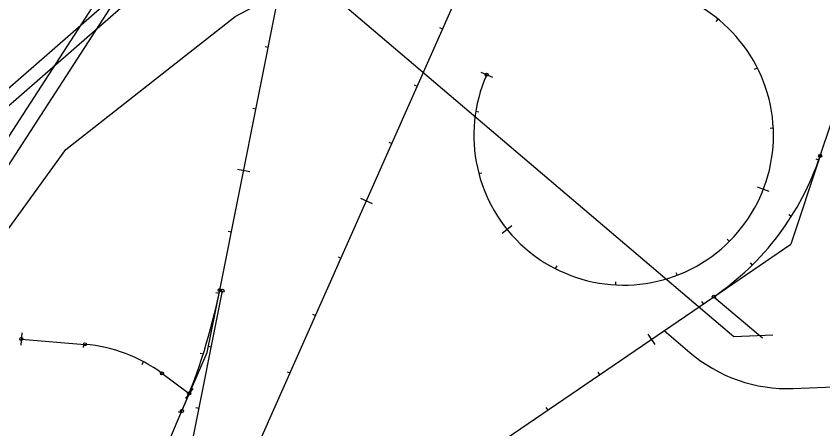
# Model space of a CAD drawing. Extents: x 647787 to 668496, y 640478 to 654412.
# Drawn here: x 661390 to 662675, y 641680 to 642338 of the extents above; entities that cross this region are included whole.
import ezdxf

# ---------------------------------------------------------------- set-up
doc = ezdxf.new("R2010")
doc.units = 0
for name, color, linetype in [('R_Border Prem', 7, 'Continuous'), ('R_No Plot_2019_05_03', 7, 'Continuous'), ('TEMP_SIGNAL POLES', 7, 'Continuous'), ('TEMP_SIGNAL_HEAD_STAGE 3 SHILO', 7, 'Continuous'), ('TEMP_SIGNAL_HEAD_STAGE 4 SHILO', 7, 'Continuous'), ('TEMP_SIGNAL_POLES_STAGE 2', 7, 'Continuous')]:
    doc.layers.add(name, color=color, linetype=linetype)

msp = doc.modelspace()

# ---------------------------------------------------------------- linework, layer by layer
at = {"layer": 'R_Border Prem'}
for p, q in [((661727, 641545.1), (662902.1, 644199.9)), ((661713.9, 641900.9), (661827.8, 642472.4)), ((662670.8, 642114.9), (662771.1, 642415.4)), ((662670.8, 642114.9), (662623.8, 641974.1)), ((662501.2, 641890.4), (662623.8, 641974.1)), ((661694.1, 641801.5), (661713.9, 641900.9)), ((661658.2, 641598.7), (661718.3, 641900)), ((662115.6, 641627.1), (662501.2, 641890.4)), ((662422.4, 641836.6), (662463, 641801.6)), ((661397.7, 641823), (661499.3, 641814.5)), ((661653.8, 641708.4), (661694.1, 641801.5)), ((661621.9, 641768.3), (661665.3, 641736.1)), ((662627.7, 641744.1), (662742.8, 641748.5)), ((661483.4, 641314.5), (661653.8, 641708.4))]:
    msp.add_line(p, q, dxfattribs=at)
for points in [[(662505.1, 642328.9), (662508.3, 642332.8)], [(662505.1, 642328.9), (662508.3, 642332.8)], [(662064.4, 642319.6), (662069, 642317.6)], [(661786.2, 642289.2), (661791.1, 642288.2)], [(662130.2, 642248.3), (662148.4, 642240.2)], [(662130.2, 642248.3), (662148.4, 642240.2)], [(662566.1, 642253.3), (662570.6, 642255.5)], [(662566.1, 642253.3), (662570.6, 642255.5)], [(662023.9, 642228.1), (662028.5, 642226.1)], [(661766.6, 642191.1), (661771.5, 642190.1)], [(662126.8, 642184.7), (662121.9, 642185.5)], [(662126.8, 642184.7), (662121.9, 642185.5)], [(662591, 642159.3), (662596, 642159.6)], [(662591, 642159.3), (662596, 642159.6)], [(661983.4, 642136.7), (661988, 642134.7)], [(662663.9, 642110.1), (662668.6, 642108.5)], [(662663.9, 642110.1), (662668.6, 642108.5)], [(661742.2, 642094), (661761.8, 642090.1)], [(662131.7, 642087.6), (662126.9, 642086.4)], [(662131.7, 642087.6), (662126.9, 642086.4)], [(662589.6, 642058), (662571, 642065.2)], [(662589.6, 642058), (662571, 642065.2)], [(661938.4, 642047.3), (661956.7, 642039.2)], [(662620.9, 642021.3), (662625.1, 642018.6)], [(662620.9, 642021.3), (662625.1, 642018.6)], [(662163.9, 641991.5), (662179.5, 642004.1)], [(662163.9, 641991.5), (662179.5, 642004.1)], [(661727.5, 641995), (661732.4, 641994)], [(662522.5, 641982), (662526, 641978.4)], [(662522.5, 641982), (662526, 641978.4)], [(661902.5, 641953.8), (661907, 641951.8)], [(662251, 641939.6), (662248.7, 641935.2)], [(662251, 641939.6), (662248.7, 641935.2)], [(662559, 641944.5), (662562.5, 641940.9)], [(662559, 641944.5), (662562.5, 641940.9)], [(662440.9, 641929.2), (662442.6, 641924.6)], [(662440.9, 641929.2), (662442.6, 641924.6)], [(662344.8, 641914.2), (662344.6, 641909.3)], [(662344.8, 641914.2), (662344.6, 641909.3)], [(661708, 641896.9), (661712.9, 641895.9)], [(662501.2, 641890.4), (662578.9, 641824.8)], [(662481.5, 641883), (662484.3, 641878.9)], [(662481.5, 641883), (662484.3, 641878.9)], [(661862, 641862.4), (661866.6, 641860.4)], [(661398.6, 641832.9), (661396.9, 641813)], [(662396.1, 641830.7), (662407.4, 641814.2)], [(662396.1, 641830.7), (662407.4, 641814.2)], [(661497, 641809.7), (661497.4, 641814.7)], [(661695.6, 641811.8), (661700.5, 641810.8)], [(661683, 641800.7), (661687.7, 641799.2)], [(661590.3, 641782.5), (661592.7, 641786.9)], [(661821.5, 641770.9), (661826.1, 641768.9)], [(662316.3, 641770.2), (662319.2, 641766.1)], [(662316.3, 641770.2), (662319.2, 641766.1)], [(661671.2, 641744.1), (661659.3, 641728.1)], [(661671.2, 641744.1), (661659.3, 641728.1)], [(661676.1, 641713.7), (661681, 641712.7)], [(662233.8, 641713.8), (662236.6, 641709.7)], [(662233.8, 641713.8), (662236.6, 641709.7)], [(661648, 641707.6), (661652.6, 641705.6)]]:
    msp.add_lwpolyline(points, dxfattribs=at)
for centre in [(662139.3, 642244.3), (662670.8, 642114.9), (661713.9, 641900.9), (661718.3, 641900), (662501.2, 641890.4), (661397.7, 641823), (661499.3, 641814.5), (661621.9, 641768.3), (661665.3, 641736.1), (661653.8, 641708.4)]:
    msp.add_circle(centre, 2.5, dxfattribs=at)
for centre, radius, start, end in [((662357.6, 642147.6), 238.7, 156.1234, 86.5452), ((662252.7, 642254.4), 440.7, 304.3265, 341.5452), ((660777.4, 642087.6), 954.9, 336.6062, 348.7277), ((661479.6, 641576.6), 238.7, 53.4026, 85.2602), ((662618.6, 641982.7), 238.7, 229.3265, 272.185)]:
    msp.add_arc(centre, radius, start, end, dxfattribs=at)
at = {"layer": 'R_No Plot_2019_05_03'}
msp.add_lwpolyline([(661833, 642917.6), (661701.1, 642601.2), (661144.9, 641741.3)], dxfattribs=at)
at = {"layer": 'TEMP_SIGNAL POLES'}
msp.add_line((662533.2, 641826.9), (662595.3, 641829.7), dxfattribs=at)
for points in [[(661804.8, 642919.3), (661672.9, 642602.9), (661116.7, 641743)], [(661469, 642125.2), (661738.6, 642336.9), (662643.8, 642815.8)], [(661902.8, 642762.5), (661688.9, 642494.6), (660917.3, 641821.2)], [(661457, 642663), (661753.5, 642490.8), (662533.2, 641826.9)], [(661059.4, 641766.7), (661275.6, 641858.3), (661469, 642125.2)]]:
    msp.add_lwpolyline(points, dxfattribs=at)
at = {"layer": 'TEMP_SIGNAL_HEAD_STAGE 3 SHILO'}
msp.add_line((662533.2, 641826.9), (662595.3, 641829.7), dxfattribs=at)
for points in [[(661804.8, 642919.3), (661672.9, 642602.9), (661116.7, 641743)], [(661902.8, 642762.5), (661688.9, 642494.6), (660917.3, 641821.2)], [(661457, 642663), (661753.5, 642490.8), (662533.2, 641826.9)]]:
    msp.add_lwpolyline(points, dxfattribs=at)
at = {"layer": 'TEMP_SIGNAL_HEAD_STAGE 4 SHILO'}
msp.add_line((662533.2, 641826.9), (662595.3, 641829.7), dxfattribs=at)
for points in [[(661804.8, 642919.3), (661672.9, 642602.9), (661116.7, 641743)], [(661902.8, 642762.5), (661688.9, 642494.6), (660917.3, 641821.2)], [(661457, 642663), (661753.5, 642490.8), (662533.2, 641826.9)]]:
    msp.add_lwpolyline(points, dxfattribs=at)
at = {"layer": 'TEMP_SIGNAL_POLES_STAGE 2'}
msp.add_lwpolyline([(661933.1, 642760.8), (661719.1, 642492.9), (660947.6, 641819.5)], dxfattribs=at)

doc.saveas('drawing.dxf')
